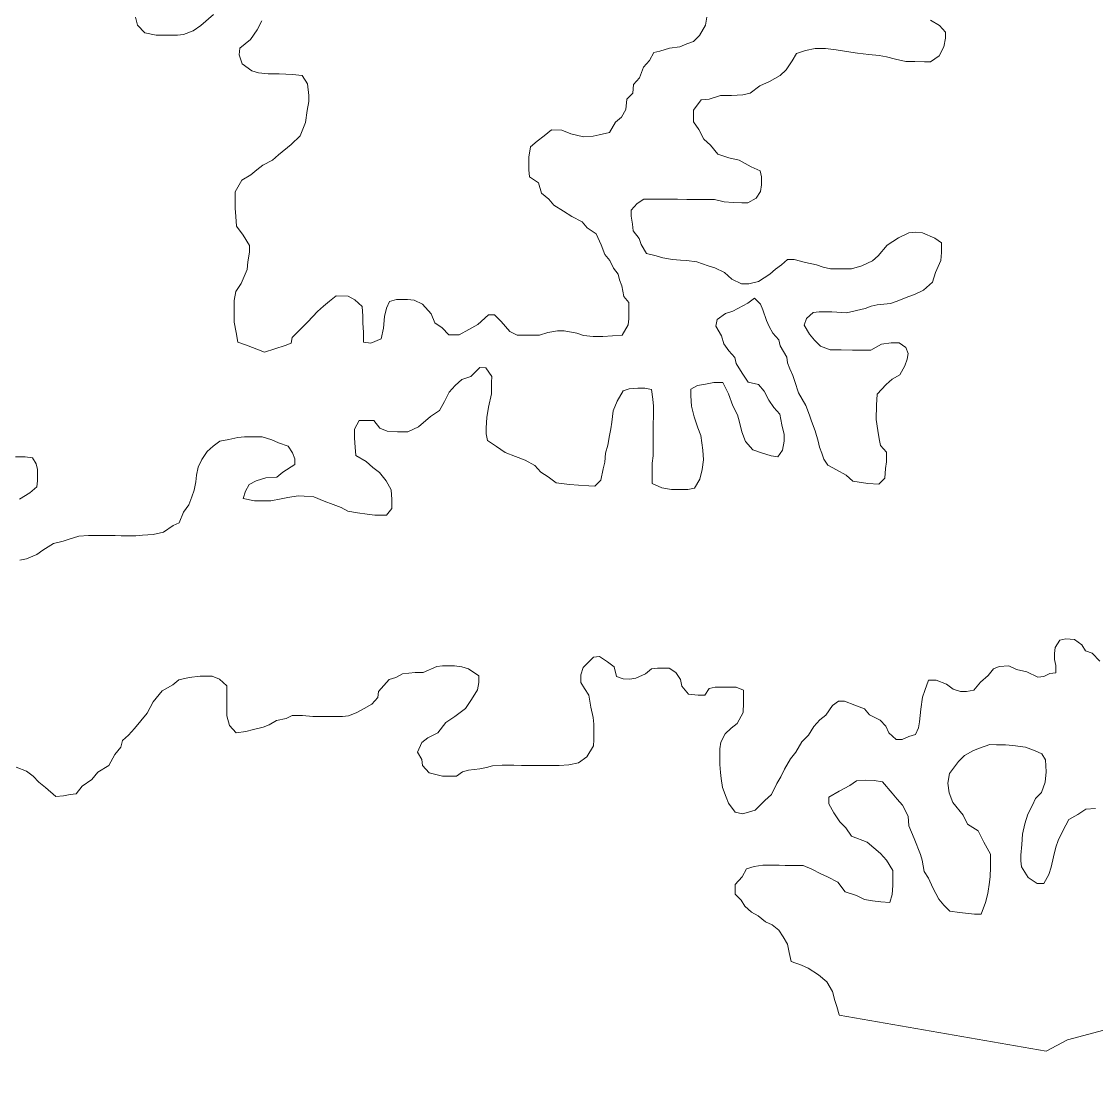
# Model space of a CAD drawing. Extents: x -1643653 to 4543381, y 1624270 to 13878484.
# Drawn here: x 624271 to 627885, y 8936649 to 8940221 of the extents above; entities that cross this region are included whole.
import ezdxf

# ---------------------------------------------------------------- set-up
doc = ezdxf.new("R2010")
doc.units = 0
doc.header["$LTSCALE"] = 200
doc.layers.add('1', color=7, linetype='Continuous', lineweight=13)
doc.layers.add('25', color=7, linetype='Continuous', lineweight=13)

msp = doc.modelspace()

# ---------------------------------------------------------------- linework, layer by layer
at = {"layer": '1', "lineweight": 25}
msp.add_spline([(814781, 9009175.5), (814787.2, 9009173.4), (814796.9, 9009173.4), (814799.4, 9009172.4), (814805.1, 9009174.5), (814805.6, 9009176.5), (814811.7, 9009179.5), (814811.7, 9009179.5), (814801.5, 9009181), (814790.7, 9009181.5), (814784.1, 9009183.1), (814777.4, 9009185.1), (814778.4, 9009175.5)], degree=3, dxfattribs=at)
at = {"layer": '25'}
for points in [[(624653.9, 8940236.4), (624661.2, 8940208.8), (624686.1, 8940183.6), (624723.5, 8940175.8), (624761, 8940175.6), (624796, 8940175.3), (624816.1, 8940177.7), (624848.7, 8940190), (624873.8, 8940207.4), (624916.6, 8940244.7)], [(625079, 8940223.6), (625063.8, 8940193.6), (625041, 8940161.2), (625005.8, 8940131.4), (625003.1, 8940108.9), (625012.9, 8940078.8), (625045.2, 8940056), (625067.7, 8940048.4), (625100.2, 8940045.7), (625137.7, 8940045.4), (625182.7, 8940042.6), (625215.2, 8940039.9)], [(627330, 8940226.2), (627359.9, 8940208.5), (627379.8, 8940185.8), (627379.6, 8940165.8), (627374.4, 8940135.8), (627359.1, 8940105.8), (627329, 8940086), (627309, 8940086.1), (627276.5, 8940086.3), (627246.4, 8940086.5), (627211.5, 8940094.3), (627181.5, 8940102), (627156.6, 8940107.2), (627121.6, 8940109.9), (627084.1, 8940115.2), (627046.6, 8940120.4), (627011.6, 8940125.7), (626976.7, 8940130.9), (626941.6, 8940131.1), (626909.1, 8940123.8), (626879, 8940114), (626863.8, 8940089.1), (626843.6, 8940059.2), (626823.4, 8940039.3), (626788.2, 8940019.5), (626755.6, 8940004.7), (626722.9, 8939979.8), (626697.8, 8939975), (626660.3, 8939972.8), (626622.8, 8939973), (626585.2, 8939960.7), (626557.7, 8939958.4), (626532.4, 8939923.5), (626532.2, 8939903.5), (626532.1, 8939883.5), (626549.4, 8939858.3), (626566.7, 8939825.7), (626589, 8939805.5), (626613.8, 8939775.3), (626651.2, 8939762.5), (626686.2, 8939754.8), (626726, 8939732), (626755.9, 8939719.3), (626760.8, 8939699.2), (626760.6, 8939671.7), (626757.9, 8939649.2), (626742.7, 8939626.7), (626715.1, 8939611.9), (626695.1, 8939612), (626665.1, 8939612.2), (626635.1, 8939614.9), (626602.6, 8939622.6), (626565.1, 8939622.9), (626532.6, 8939623.1), (626510.1, 8939623.2), (626477.6, 8939623.5)], [(626531.6, 8940153.9), (626551.8, 8940173.8), (626572.1, 8940208.7), (626577.3, 8940236.2)], [(625088.1, 8939109.4), (625158.3, 8939131.5), (625178.3, 8939138.9), (625181, 8939158.9), (625213.7, 8939191.2), (625233.9, 8939211.1), (625266.7, 8939245.9), (625286.8, 8939263.3), (625307, 8939280.7), (625329.6, 8939298.1), (625369.6, 8939297.8), (625392, 8939285.2), (625416.9, 8939262.5), (625419.1, 8939229.9), (625419, 8939207.4), (625421.2, 8939174.8), (625421, 8939142.3), (625445.9, 8939139.6), (625481.1, 8939154.4), (625488.8, 8939189.4), (625491.7, 8939229.4), (625499.4, 8939256.9), (625509.5, 8939279.4), (625532.1, 8939286.7), (625569.6, 8939286.5), (625592.1, 8939283.8), (625619.5, 8939271.1), (625649.3, 8939238.4), (625661.6, 8939208.3), (625686.4, 8939190.6), (625708.8, 8939167.9), (625743.8, 8939167.7), (625776.4, 8939185), (625806.6, 8939202.3), (625841.8, 8939234.6), (625861.8, 8939234.5), (625884.2, 8939211.8), (625914, 8939179.1), (625938.9, 8939166.4), (625961.4, 8939166.2), (625981.4, 8939166.1), (626013.9, 8939165.9), (626041.5, 8939175.7), (626074, 8939180.5), (626096.5, 8939180.4), (626139, 8939172.6), (626161.5, 8939164.9), (626194, 8939162.2), (626226.5, 8939162), (626259, 8939164.3), (626291.5, 8939166.6), (626311.8, 8939201.5), (626314.5, 8939221.5), (626314.6, 8939244), (626314.9, 8939276.6), (626297.5, 8939296.7), (626290.3, 8939331.8), (626282.9, 8939351.9), (626278.1, 8939371.9), (626263.2, 8939392.1), (626250.9, 8939417.2), (626233.6, 8939437.3), (626221.3, 8939469.9), (626204.1, 8939507.6), (626174.2, 8939527.8), (626156.9, 8939548), (626122, 8939565.7), (626094.6, 8939583.4), (626062.2, 8939603.7), (626044.9, 8939623.8), (626020, 8939644), (626010.3, 8939679.1), (625980.4, 8939699.4), (625978.1, 8939721.9), (625978.3, 8939741.9), (625978.4, 8939764.5), (625983.7, 8939799.5), (626006.4, 8939819.4), (626029, 8939836.7), (626054.2, 8939856.6), (626089.2, 8939856.4), (626119.1, 8939843.7), (626161.5, 8939833.3), (626194.1, 8939835.6), (626214.1, 8939840.5), (626249.2, 8939847.8), (626269.5, 8939882.7), (626289.6, 8939900.1), (626304.8, 8939925), (626307.6, 8939960.1), (626327.7, 8939980), (626330.5, 8940010), (626350.6, 8940032.4), (626363.4, 8940067.3), (626383.6, 8940089.7), (626398.8, 8940117.2), (626418.8, 8940122.1), (626451.4, 8940131.9), (626486.5, 8940136.6), (626509.1, 8940146.5), (626531.6, 8940153.9)], [(625215.2, 8940039.9), (625232.5, 8940012.2), (625237.2, 8939972.2), (625237, 8939952.1), (625231.8, 8939922.1), (625226.5, 8939882.1), (625208.6, 8939837.2), (625178.4, 8939807.3), (625135.6, 8939772.5), (625115.5, 8939755.2), (625082.8, 8939737.8), (625062.7, 8939722.9), (625042.6, 8939705.6), (625012.4, 8939688.2), (624989.6, 8939648.3), (624989.5, 8939628.3), (624989.2, 8939593.3), (624991.5, 8939565.7), (624993.7, 8939533.1), (625016, 8939502.9), (625038.3, 8939467.8), (625038.1, 8939445.2), (625032.8, 8939412.7), (625030.2, 8939387.7), (625009.8, 8939340.3), (624992.1, 8939312.8), (624986.8, 8939282.8), (624986.6, 8939250.3), (624986.3, 8939210.2), (624993.5, 8939175.1), (624998.3, 8939142.6), (625028.2, 8939132.3), (625088.1, 8939109.4)], [(626477.6, 8939623.5), (626442.6, 8939623.7), (626422.6, 8939623.8), (626402.6, 8939624), (626365, 8939624.2), (626342.4, 8939609.3), (626322.2, 8939586.9), (626322.1, 8939566.9), (626326.9, 8939539.3), (626329.2, 8939516.8), (626349, 8939491.6), (626356.4, 8939471.6), (626373.7, 8939441.4), (626406.1, 8939433.7), (626428.6, 8939426), (626461, 8939420.8), (626488.5, 8939418.1), (626508.5, 8939418), (626543.5, 8939412.7), (626580.9, 8939400), (626603.4, 8939392.3), (626635.8, 8939377.1), (626660.6, 8939354.4), (626693, 8939339.1), (626718, 8939339), (626750.6, 8939346.3), (626788.3, 8939371.1), (626808.4, 8939388.4), (626828.6, 8939403.3), (626848.7, 8939420.7), (626871.2, 8939420.6), (626908.7, 8939410.3), (626946.1, 8939402.6), (626968.6, 8939394.9), (626993.5, 8939389.7), (627026, 8939389.5), (627063.6, 8939389.3), (627098.6, 8939399.1), (627133.8, 8939416.3), (627153.9, 8939433.7), (627184.2, 8939468.6), (627221.9, 8939493.4), (627257.1, 8939510.7), (627279.6, 8939513), (627302.1, 8939510.4), (627344.5, 8939492.6), (627366.9, 8939477.4), (627366.6, 8939444.8), (627363.9, 8939417.3), (627346.1, 8939377.4), (627335.8, 8939344.9), (627305.6, 8939317.6), (627275.5, 8939302.7), (627252.9, 8939295.4), (627217.8, 8939280.6), (627195.2, 8939273.2), (627150.2, 8939268.5), (627130.1, 8939263.7), (627110.1, 8939256.3), (627047.4, 8939241.7), (626997.4, 8939244.5), (626977.4, 8939244.6), (626954.9, 8939244.8), (626934.9, 8939242.4), (626912.2, 8939222.5), (626904.5, 8939200.1), (626921.8, 8939169.9), (626939.2, 8939149.8), (626959, 8939129.6), (626991.5, 8939116.9), (627029, 8939116.6), (627066.5, 8939116.4), (627104, 8939116.1), (627129, 8939115.9), (627164.2, 8939135.7), (627196.7, 8939140.5), (627224.2, 8939140.3), (627246.6, 8939125.2), (627254, 8939105.1), (627251.3, 8939085.1), (627243.7, 8939062.6), (627225.9, 8939032.7), (627200.8, 8939017.8), (627180.7, 8939000.4), (627150.4, 8938968.1), (627147.6, 8938930.6), (627147.2, 8938883), (627152, 8938845.4), (627156.8, 8938817.8), (627161.6, 8938795.3), (627181.4, 8938772.6), (627181.2, 8938740.1), (627178.5, 8938717.6), (627175.8, 8938685), (627155.6, 8938665.1), (627118.1, 8938667.9), (627068.1, 8938675.7), (627045.8, 8938695.9), (627013.4, 8938713.6), (626983.5, 8938728.9), (626971.1, 8938749)], [(626971.1, 8938749), (626963.8, 8938769.1), (626956.4, 8938789.1), (626951.6, 8938809.2), (626941.9, 8938844.3), (626929.6, 8938876.9), (626922.2, 8938897), (626910, 8938929.6), (626885.3, 8938972.3), (626873.1, 8939010), (626865.7, 8939030.1), (626855.9, 8939052.7), (626848.6, 8939072.7), (626846.2, 8939092.8), (626824, 8939130.5), (626819.1, 8939150.6), (626799.3, 8939173.2), (626787, 8939195.8), (626777.1, 8939215.9), (626764.9, 8939251.1), (626757.5, 8939271.1), (626737.7, 8939291.3), (626715, 8939273.9), (626664.8, 8939246.7), (626639.7, 8939239.3), (626612.1, 8939219.5), (626606.9, 8939197), (626626.7, 8939164.3), (626634, 8939136.7), (626651.3, 8939114.1), (626671.1, 8939091.4), (626676, 8939071.4), (626695.7, 8939038.7), (626715.5, 8939008.5), (626750.5, 8939000.8), (626770.3, 8938978.1), (626785.1, 8938948), (626802.4, 8938922.8), (626822.2, 8938900.2), (626829.5, 8938865.1), (626836.7, 8938832.5), (626836.6, 8938809.9), (626831.3, 8938779.9), (626816.1, 8938757.5), (626793.7, 8938760.2), (626761.2, 8938770.4), (626731.3, 8938780.6), (626706.5, 8938808.3), (626694.2, 8938840.9), (626687, 8938873.5), (626679.7, 8938898.6), (626664.9, 8938928.8), (626650.2, 8938968.9), (626630.5, 8939006.6), (626600.4, 8939006.8), (626572.9, 8939002), (626545.3, 8938997.1), (626522.7, 8938984.8), (626522.6, 8938962.2), (626524.8, 8938927.2), (626534.5, 8938892.1), (626546.8, 8938854.4), (626556.6, 8938829.3), (626563.7, 8938779.2), (626566, 8938746.7), (626560.7, 8938714.1), (626553, 8938681.6), (626535.2, 8938651.7), (626512.7, 8938646.9), (626485.2, 8938647), (626457.6, 8938647.2), (626425.2, 8938652.4), (626392.8, 8938667.7), (626392.9, 8938687.7), (626393.3, 8938735.3), (626396, 8938760.3), (626396.2, 8938792.8), (626396.5, 8938827.9), (626396.6, 8938847.9), (626396.8, 8938870.4), (626397, 8938890.5), (626397.2, 8938928), (626394.9, 8938950.6), (626390.2, 8938983.1), (626367.7, 8938988.3), (626345.2, 8938988.4), (626315.2, 8938986.1), (626295.1, 8938978.8), (626274.8, 8938943.8), (626262.1, 8938911.4), (626256.8, 8938873.9), (626254.1, 8938851.3), (626248.9, 8938828.9), (626243.7, 8938796.3), (626236, 8938768.9), (626233.2, 8938738.8), (626228.1, 8938716.3), (626220.3, 8938678.8), (626200.1, 8938658.9), (626180.1, 8938659.1), (626145.1, 8938661.8)], [(626145.1, 8938661.8), (626115.1, 8938664.5), (626070.1, 8938669.8), (626042.8, 8938690), (626017.9, 8938705.2), (625998.1, 8938727.9), (625965.7, 8938745.6), (625933.3, 8938758.3), (625898.3, 8938771.1), (625868.5, 8938791.3), (625838.6, 8938811.5), (625833.8, 8938834.1), (625833.9, 8938854.1), (625836.7, 8938889.2), (625842, 8938924.2), (625852.3, 8938969.2), (625852.6, 8939006.7), (625852.8, 8939026.8), (625833, 8939056.9), (625813, 8939057.1), (625782.7, 8939027.2), (625752.7, 8939017.4), (625730, 8938997.5), (625709.8, 8938975.1), (625694.6, 8938942.7), (625676.8, 8938912.8), (625646.7, 8938892.9), (625606.4, 8938858.1), (625571.2, 8938840.8), (625536.2, 8938841.1), (625501.2, 8938843.8), (625476.3, 8938854), (625456.5, 8938879.2), (625436.5, 8938879.3), (625406.5, 8938879.5), (625391.2, 8938849.6), (625391, 8938819.5), (625393.3, 8938789.5), (625395.6, 8938761.9), (625430.4, 8938741.6), (625452.8, 8938721.5), (625475.1, 8938703.8), (625497.4, 8938676.1), (625514.7, 8938645.9), (625517, 8938613.4), (625516.8, 8938583.3), (625499.1, 8938560.9), (625479.1, 8938561.1), (625459.1, 8938561.2), (625434.1, 8938563.9), (625401.6, 8938569.1), (625369.1, 8938574.3), (625346.7, 8938587), (625319.3, 8938597.2), (625289.3, 8938607.4), (625254.4, 8938622.6), (625221.9, 8938625.3), (625201.9, 8938625.5), (625166.9, 8938620.7), (625144.3, 8938615.8), (625109.3, 8938608.6), (625089.2, 8938608.7), (625054.2, 8938608.9), (625016.8, 8938616.7), (625024.5, 8938641.7), (625037.2, 8938664.1), (625059.8, 8938676.5), (625092.3, 8938686.3), (625129.9, 8938688.6), (625150, 8938705.9), (625190.2, 8938730.7), (625190.4, 8938750.7), (625183, 8938770.8), (625168.2, 8938793.4), (625135.8, 8938803.7), (625113.3, 8938813.8), (625080.9, 8938824.1), (625048.4, 8938824.3), (625020.9, 8938824.5), (624998.3, 8938822.1), (624968.3, 8938814.8), (624938.2, 8938810), (624915.6, 8938792.6), (624895.4, 8938775.2), (624877.7, 8938747.8), (624865, 8938722.8), (624859.8, 8938695.3), (624857.1, 8938672.8), (624851.9, 8938645.3), (624844.2, 8938622.8), (624834, 8938595.4), (624816.3, 8938570.5), (624801.1, 8938535.5), (624781, 8938525.6), (624748.3, 8938503.3), (624713.2, 8938496), (624678.2, 8938493.8), (624655.7, 8938491.4), (624625.7, 8938491.6), (624605.7, 8938491.7), (624585.6, 8938491.9)], [(624263.9, 8938614.2), (624299.1, 8938636.5), (624321.8, 8938656.3), (624324.4, 8938676.3), (624324.7, 8938713.9), (624319.9, 8938734), (624307.5, 8938754.1), (624282.5, 8938756.8), (624250, 8938757)], [(624585.6, 8938491.9), (624565.6, 8938492), (624523.1, 8938492.3), (624495.6, 8938492.5), (624463.1, 8938490.2), (624430.5, 8938480.4), (624410.4, 8938473), (624377.8, 8938465.7), (624342.7, 8938443.4), (624322.5, 8938428.5), (624287.4, 8938413.7), (624264.9, 8938408.9)], [(626243.1, 8938067.8), (626265.5, 8938050.2), (626272.8, 8938017.6), (626295.2, 8938009.9), (626317.7, 8938009.7), (626337.8, 8938012.1), (626370.4, 8938026.9), (626390.5, 8938044.3), (626410.6, 8938046.7), (626430.6, 8938046.6), (626450.6, 8938046.4), (626473, 8938031.2), (626487.8, 8938008.6), (626492.6, 8937986.1), (626514.9, 8937958.4), (626547.4, 8937955.7), (626569.9, 8937955.5), (626585.1, 8937977.9), (626605.2, 8937982.8), (626625.2, 8937982.7), (626645.2, 8937982.6), (626675.2, 8937982.3), (626700.1, 8937972.2), (626700, 8937952.1), (626699.8, 8937929.6), (626699.6, 8937897.1), (626679.2, 8937859.7), (626659.1, 8937844.8), (626639, 8937824.9), (626623.8, 8937797.4), (626621.1, 8937774.9), (626620.8, 8937742.4), (626620.7, 8937722.3), (626623, 8937694.8), (626625.3, 8937674.7), (626630.1, 8937644.7), (626642.3, 8937612), (626649.7, 8937592), (626672, 8937561.8), (626697, 8937556.6), (626717, 8937561.5), (626739.6, 8937568.8), (626772.3, 8937601.2), (626795, 8937621.1), (626812.8, 8937658.5), (626825.5, 8937680.9), (626838.2, 8937705.9), (626858.4, 8937740.8), (626876.1, 8937763.2), (626896.4, 8937798.1), (626919.1, 8937820.5), (626936.8, 8937850.4), (626957, 8937872.8), (626977.1, 8937887.7), (626999.8, 8937920.1), (627020, 8937935), (627040, 8937934.9), (627074.9, 8937922.1), (627107.3, 8937909.4), (627124.7, 8937889.2), (627159.6, 8937871.5), (627179.4, 8937851.3), (627189.2, 8937828.7), (627214.1, 8937806), (627234.1, 8937805.9), (627256.7, 8937815.8), (627279.2, 8937823.1), (627289.4, 8937845.6), (627292.1, 8937865.6), (627297.4, 8937908.1), (627302.7, 8937948.2), (627310.4, 8937970.6), (627323.2, 8938005.6), (627348.2, 8938005.4), (627383.1, 8937992.7), (627405.5, 8937975), (627430.4, 8937967.3), (627450.4, 8937967.2), (627475.5, 8937972.1), (627498.2, 8937999.4), (627523.4, 8938021.8), (627541, 8938044.2), (627561.1, 8938051.6), (627593.6, 8938053.9), (627618.6, 8938041.2), (627653.5, 8938033.5), (627690.9, 8938015.7), (627710.9, 8938018.1), (627731, 8938027.9), (627751, 8938030.3), (627751.2, 8938055.3), (627746.4, 8938075.4), (627746.5, 8938095.4), (627749.2, 8938115.4), (627764.4, 8938140.4), (627784.4, 8938145.2), (627814.4, 8938142.6), (627839.3, 8938124.8), (627851.6, 8938104.8), (627874.1, 8938097.1), (627898.9, 8938069.4)], [(624585, 8937755.8), (624605.2, 8937780.7), (624610.4, 8937803.2), (624630.6, 8937820.6), (624650.7, 8937843), (624693.7, 8937895.3), (624713.9, 8937932.7), (624744.2, 8937970.1), (624779.4, 8937989.9), (624799.6, 8938007.3), (624834.6, 8938014.6), (624872.2, 8938019.3), (624912.2, 8938019.1), (624937.1, 8938008.9), (624962, 8937986.2), (624961.8, 8937963.6), (624961.6, 8937936.1), (624961.4, 8937913.6), (624961.2, 8937886), (624971, 8937853.4), (624993.3, 8937828.2), (625025.8, 8937833), (625050.9, 8937840.4), (625083.5, 8937847.7), (625103.5, 8937855.1), (625128.7, 8937869.9), (625161.2, 8937877.2), (625181.3, 8937887.1), (625216.3, 8937886.8), (625251.3, 8937884.1), (625271.3, 8937884), (625291.3, 8937883.8), (625311.3, 8937883.7), (625331.3, 8937883.6), (625351.3, 8937883.5), (625371.4, 8937885.8), (625396.5, 8937895.7), (625424.1, 8937910.5), (625449.2, 8937925.4), (625469.4, 8937947.8), (625472, 8937967.8), (625507.4, 8938007.6), (625529.9, 8938015), (625552.5, 8938027.3), (625595.1, 8938032.1), (625622.6, 8938031.9), (625667.8, 8938051.6), (625687.8, 8938054), (625707.8, 8938053.8), (625727.8, 8938053.7), (625752.8, 8938051), (625775.2, 8938043.4), (625810.1, 8938020.6), (625809.9, 8937998.1), (625804.7, 8937973.1), (625784.5, 8937940.7), (625764.2, 8937910.8), (625729, 8937883.5), (625698.8, 8937863.6), (625671.1, 8937828.8), (625638.4, 8937811.5), (625618.3, 8937796.6), (625603.1, 8937764.1), (625617.9, 8937739), (625620.2, 8937718.9), (625642.5, 8937693.8), (625665, 8937688.6), (625687.5, 8937683.4), (625707.5, 8937683.3), (625735, 8937683.1), (625755.1, 8937698), (625775.2, 8937702.9), (625812.7, 8937707.7), (625835.3, 8937712.5), (625855.3, 8937717.4), (625887.8, 8937719.7), (625907.8, 8937719.6), (625927.8, 8937719.4), (625952.9, 8937719.2), (625985.4, 8937719), (626005.4, 8937718.9), (626040.4, 8937718.7), (626060.4, 8937718.5), (626080.4, 8937718.4), (626113, 8937720.7), (626145.5, 8937728), (626173.2, 8937747.8), (626196, 8937785.2), (626196.1, 8937805.3), (626196.3, 8937825.3), (626196.5, 8937857.8), (626194.2, 8937880.4), (626187, 8937915.5), (626179.8, 8937955.6), (626164.9, 8937978.2), (626152.6, 8937998.3), (626152.8, 8938023.3), (626160.5, 8938048.3), (626195.7, 8938083.2), (626215.8, 8938085.5), (626243.1, 8938067.8)], [(627885.1, 8937573.8), (627852.6, 8937571.5), (627824.9, 8937554.2), (627794.8, 8937536.8), (627774.5, 8937499.4), (627759.2, 8937467), (627751.6, 8937444.5), (627743.8, 8937412), (627736.1, 8937377), (627728.3, 8937352), (627710.6, 8937322.1), (627688.1, 8937322.2), (627658.2, 8937342.4), (627636, 8937377.6), (627633.7, 8937397.7), (627633.8, 8937417.7), (627636.6, 8937452.7), (627639.3, 8937487.8), (627647.1, 8937522.8), (627657.4, 8937555.3), (627672.6, 8937585.2), (627682.8, 8937607.7), (627702.9, 8937627.6), (627715.7, 8937662.5), (627718.5, 8937697.6), (627716.3, 8937737.6), (627703.9, 8937757.7), (627681.5, 8937767.9), (627649.1, 8937780.6), (627606.6, 8937785.9), (627581.6, 8937788.6), (627551.6, 8937788.8), (627529.1, 8937788.9), (627494, 8937776.7), (627473.9, 8937769.3), (627443.8, 8937751.9), (627423.6, 8937732.1), (627393.3, 8937692.2), (627388, 8937659.7), (627392.8, 8937627.1), (627405.1, 8937594.5), (627439.7, 8937551.7), (627454.5, 8937521.6), (627489.4, 8937498.8), (627509.1, 8937461.1), (627531.3, 8937420.9), (627531, 8937375.8), (627530.7, 8937345.8), (627528.1, 8937325.8), (627522.8, 8937288.3), (627515.1, 8937258.3), (627499.7, 8937218.3), (627477.2, 8937218.5), (627427.2, 8937223.8)], [(624252.1, 8937713), (624287, 8937700.2), (624309.4, 8937682.6), (624329.2, 8937662.4), (624351.6, 8937644.7), (624386.4, 8937614.4), (624411.4, 8937616.8), (624434, 8937621.6), (624454, 8937624), (624474.2, 8937648.9), (624506.9, 8937671.2), (624527.1, 8937696.1), (624564.8, 8937718.4), (624585, 8937755.8)], [(627427.2, 8937223.8), (627394.8, 8937229), (627374.9, 8937249.2), (627357.6, 8937269.3), (627337.8, 8937307), (627323.1, 8937339.7), (627308.2, 8937362.3), (627301, 8937399.9), (627296.2, 8937419.9), (627274.1, 8937472.7), (627256.9, 8937515.3), (627254.6, 8937547.9), (627234.9, 8937585.6), (627217.6, 8937605.7), (627200.2, 8937625.9), (627168, 8937663.6), (627140.5, 8937668.8), (627110.5, 8937669), (627080.5, 8937666.7), (627057.8, 8937651.8), (627022.7, 8937632.1), (626987.5, 8937612.3), (626987.3, 8937589.7), (627004.6, 8937559.6), (627024.4, 8937529.4), (627044.2, 8937509.2), (627064.1, 8937481.6), (627116.4, 8937461.2), (627161.2, 8937423.3), (627181, 8937400.7), (627203.2, 8937365.5), (627203.1, 8937345.5), (627202.8, 8937315.4), (627200.1, 8937285.4), (627192.4, 8937257.9), (627162.4, 8937260.6), (627134.9, 8937263.3), (627107.5, 8937268.5), (627080, 8937281.2), (627042.6, 8937293.9), (627017.8, 8937326.7), (626983, 8937344.4), (626960.5, 8937354.6), (626930.6, 8937369.8), (626900.7, 8937382.5), (626870.7, 8937382.7), (626840.7, 8937382.9), (626820.7, 8937383), (626795.7, 8937383.2), (626765.7, 8937383.4), (626735.6, 8937378.6), (626710.6, 8937371.2), (626695.3, 8937343.8), (626672.6, 8937318.9), (626672.4, 8937286.4), (626692.2, 8937266.2), (626704.6, 8937246.1), (626727, 8937225.9), (626749.4, 8937213.3), (626774.2, 8937193.1), (626796.7, 8937182.9), (626819, 8937165.2), (626833.9, 8937142.6), (626848.7, 8937117.5), (626853.5, 8937089.9), (626860.8, 8937059.8), (626895.7, 8937047.1), (626918.1, 8937036.9), (626953, 8937014.2), (626980.3, 8936991.4), (627000, 8936958.8), (627007.3, 8936928.7), (627014.7, 8936908.6), (627021.7, 8936879.6)], [(627021.9, 8936878.5), (627718.8, 8936757.5), (627790.7, 8936796.4), (628157.6, 8936893.1), (628218, 8936915.4), (628265.5, 8936920.2), (628323.2, 8936954.9), (628395.9, 8936974.5), (628455.9, 8936966.7)]]:
    msp.add_lwpolyline(points, dxfattribs=at)

doc.saveas('drawing.dxf')
